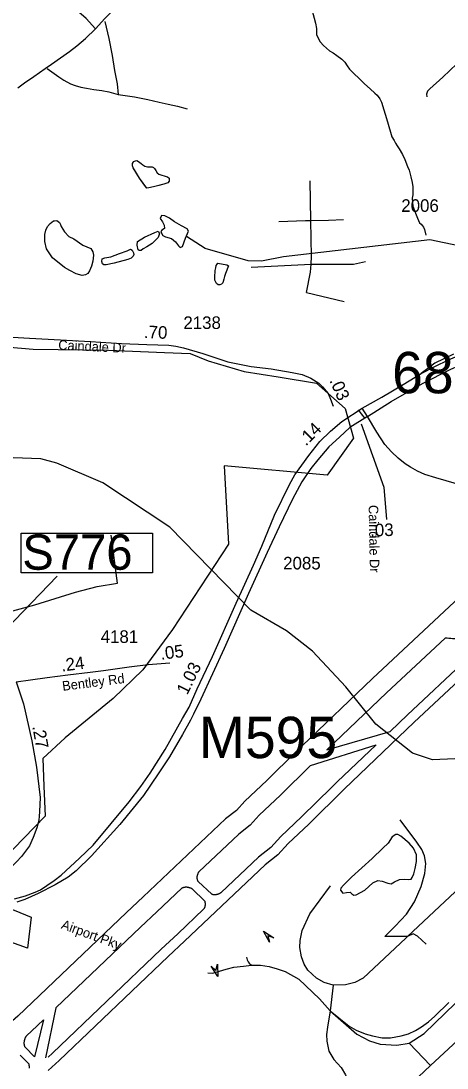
# Model space of a CAD drawing. Extents: x 1662474 to 1856135, y 779280 to 917889.
# Drawn here: x 1718298 to 1722521, y 857518 to 867907 of the extents above; entities that cross this region are included whole.
import ezdxf

# ---------------------------------------------------------------- set-up
doc = ezdxf.new("R2010")
doc.units = 0
for name, color, linetype in [('Exist Aviation Commercial or Municipal Perimeter Paved', 7, 'Continuous'), ('Exist Boundary Political City Limit New', 7, 'Continuous'), ('Exist Hydrographic Misc Water Feature', 7, 'Continuous'), ('Exist Hydrographic Pond Under 1500 Sq Ft', 7, 'Continuous'), ('Exist Road Non-System Type 51', 7, 'Continuous'), ('Exist Road Non-System Type 51 Label', 7, 'Continuous'), ('Exist Road Primary Interstate Ramp 1 Lane Attributed', 7, 'Continuous'), ('Exist Road Primary Interstate Structure Cantilever Sign Attributed CELL', 7, 'Continuous'), ('Exist Road Primary Interstate Structure Private Attributed CELL', 7, 'Continuous'), ('Exist Road Primary Interstate Structure Private Number Label', 7, 'Continuous'), ('Exist Road Secondary Mileage Hundredths English Label', 7, 'Continuous'), ('Exist Road Secondary Mileage Tenths English Label', 7, 'Continuous'), ('Exist Road Secondary Structure Ovrhead Sign Number Label', 7, 'Continuous'), ('Exist Road Secondary Structure Standard Bridge Number Label', 7, 'Continuous'), ('Exist Road Secondary Type 51 Attributed', 7, 'Continuous'), ('Exist Road Secondary Type 51 Divided Attributed', 7, 'Continuous'), ('Exist Road Secondary Type 51 Label', 7, 'Continuous'), ('Exist Road Secondary Type 51 Number Label', 7, 'Continuous'), ('Map Preparation Boundary City Limit Buffer Line', 7, 'Continuous')]:
    doc.layers.add(name, color=color, linetype=linetype)

msp = doc.modelspace()

# ---------------------------------------------------------------- linework, layer by layer
at = {"layer": 'Exist Aviation Commercial or Municipal Perimeter Paved'}
for p, q in [((1721331, 860675), (1721957, 860858)), ((1721169, 860518), (1721818, 860725)), ((1720191, 859243), (1720054, 859368)), ((1720117, 859178), (1719997, 859294)), ((1718645, 858115), (1718541, 857618)), ((1718520, 857996), (1718431, 857628)), ((1718431, 857628), (1718338, 857724)), ((1718375, 857558), (1718289, 857645))]:
    msp.add_line(p, q, dxfattribs=at)
for points in [[(1723002, 862524), (1721784, 861384), (1721084, 860715), (1721026, 860658)], [(1723134, 861825), (1722196, 860948), (1721502, 860285), (1721150, 859938), (1720946, 859746), (1720844, 859633), (1720718, 859535), (1719920, 858778), (1719756, 858625), (1718677, 857592), (1718566, 857492)], [(1722503, 861783), (1721922, 861239), (1721331, 860675)], [(1722614, 861775), (1722596, 861777), (1722577, 861778), (1722559, 861780), (1722540, 861781), (1722522, 861782), (1722503, 861783)], [(1722715, 861571), (1722128, 861021), (1721957, 860858)], [(1721818, 860725), (1721432, 860357), (1721378, 860303)], [(1721026, 860658), (1720734, 860370), (1720516, 860166), (1720434, 860074), (1720327, 859991), (1719509, 859215), (1719345, 859062), (1718267, 858031), (1718080, 857870)], [(1721169, 860518), (1720872, 860226), (1720659, 860026), (1720570, 859927), (1720457, 859839), (1720062, 859463)], [(1721378, 860303), (1721080, 860010), (1720874, 859816), (1720775, 859706), (1720653, 859611), (1720282, 859259)], [(1720054, 859368), (1720053, 859371), (1720052, 859373), (1720051, 859376), (1720050, 859379), (1720049, 859381), (1720048, 859384), (1720048, 859387), (1720047, 859390), (1720047, 859393), (1720046, 859395), (1720046, 859398), (1720046, 859401), (1720045, 859404), (1720045, 859407), (1720045, 859410), (1720045, 859412), (1720046, 859415), (1720046, 859418), (1720046, 859421), (1720047, 859424), (1720047, 859427), (1720048, 859429), (1720048, 859432), (1720049, 859435), (1720050, 859438), (1720051, 859440), (1720052, 859443), (1720053, 859446), (1720054, 859448), (1720055, 859451), (1720056, 859454), (1720057, 859456), (1720059, 859459), (1720060, 859461), (1720062, 859463)], [(1719892, 859302), (1719646, 859069), (1719482, 858916), (1718645, 858115)], [(1719997, 859294), (1719994, 859296), (1719992, 859297), (1719989, 859299), (1719986, 859300), (1719984, 859301), (1719981, 859302), (1719978, 859304), (1719975, 859304), (1719972, 859306), (1719969, 859306), (1719966, 859307), (1719963, 859308), (1719960, 859309), (1719957, 859309), (1719954, 859310), (1719951, 859310), (1719948, 859310), (1719945, 859311), (1719942, 859311), (1719939, 859311), (1719936, 859311), (1719933, 859311), (1719930, 859311), (1719927, 859311), (1719924, 859310), (1719921, 859310), (1719918, 859310), (1719915, 859309), (1719912, 859309), (1719909, 859308), (1719906, 859307), (1719903, 859306), (1719900, 859306), (1719898, 859304), (1719895, 859303), (1719892, 859302)], [(1720191, 859243), (1720194, 859242), (1720197, 859242), (1720200, 859241), (1720203, 859241), (1720206, 859240), (1720209, 859240), (1720212, 859240), (1720216, 859240), (1720219, 859240), (1720222, 859240), (1720225, 859240), (1720228, 859240), (1720231, 859241), (1720234, 859241), (1720237, 859241), (1720240, 859242), (1720243, 859243), (1720246, 859243), (1720249, 859244), (1720252, 859245), (1720255, 859246), (1720258, 859247), (1720261, 859248), (1720264, 859249), (1720266, 859250), (1720269, 859252), (1720272, 859253), (1720275, 859255), (1720277, 859256), (1720280, 859258), (1720282, 859259)], [(1720117, 859178), (1720118, 859175), (1720119, 859173), (1720120, 859170), (1720120, 859168), (1720121, 859165), (1720122, 859163), (1720122, 859160), (1720123, 859158), (1720123, 859155), (1720123, 859152), (1720124, 859150), (1720124, 859147), (1720124, 859144), (1720124, 859142), (1720124, 859139), (1720124, 859136), (1720123, 859134), (1720123, 859131), (1720123, 859129), (1720122, 859126), (1720121, 859123), (1720121, 859121), (1720120, 859118), (1720119, 859116), (1720119, 859113), (1720118, 859111), (1720117, 859108), (1720115, 859106), (1720114, 859104), (1720113, 859101), (1720112, 859099), (1720110, 859097), (1720109, 859095)], [(1720109, 859095), (1719852, 858850), (1719688, 858698), (1718609, 857666), (1718566, 857626)], [(1718520, 857996), (1718404, 857885), (1718356, 857841)], [(1718338, 857724), (1718337, 857727), (1718336, 857730), (1718336, 857733), (1718335, 857736), (1718334, 857739), (1718333, 857742), (1718333, 857745), (1718332, 857748), (1718332, 857751), (1718331, 857754), (1718331, 857758), (1718331, 857761), (1718331, 857764), (1718331, 857767), (1718331, 857770), (1718331, 857773), (1718331, 857776), (1718332, 857780), (1718332, 857783), (1718332, 857786), (1718333, 857789), (1718334, 857792), (1718334, 857795), (1718335, 857798), (1718336, 857801), (1718337, 857804), (1718338, 857807), (1718339, 857810), (1718340, 857813), (1718341, 857816), (1718343, 857819), (1718344, 857822), (1718345, 857825), (1718347, 857827), (1718348, 857830), (1718350, 857833), (1718352, 857835), (1718354, 857838), (1718356, 857841)], [(1718375, 857558), (1718376, 857554), (1718376, 857550), (1718377, 857547), (1718377, 857543), (1718378, 857539), (1718378, 857536), (1718378, 857532), (1718378, 857528), (1718378, 857524), (1718378, 857520), (1718378, 857517)]]:
    msp.add_lwpolyline(points, dxfattribs=at)
at = {"layer": 'Exist Boundary Political City Limit New'}
for points in [[(1717913, 864693), (1718418, 864650), (1719165, 864640), (1719722, 864619), (1719975, 864608), (1720154, 864535), (1720512, 864430), (1720848, 864377), (1721227, 864314), (1721511, 864062), (1721595, 863767), (1721332, 863399)], [(1721332, 863399), (1720312, 863494), (1720354, 862716), (1719801, 861869), (1719506, 861469), (1719212, 861185), (1718737, 860794), (1718514, 860588), (1718525, 860315), (1718538, 860018), (1717802, 859258), (1718399, 859016), (1718363, 858706), (1717938, 858860)]]:
    msp.add_lwpolyline(points, dxfattribs=at)
at = {"layer": 'Exist Hydrographic Misc Water Feature'}
for points in [[(1721159, 868107), (1721218, 867884), (1721226, 867834), (1721228, 867796), (1721227, 867770), (1721263, 867701), (1721297, 867663), (1721356, 867612), (1721394, 867590), (1721428, 867566), (1721477, 867529), (1721507, 867499), (1721533, 867461), (1721556, 867429), (1721584, 867400), (1721663, 867322), (1721703, 867285), (1721759, 867235), (1721806, 867192), (1721830, 867172), (1721856, 867136), (1721871, 867100), (1721930, 866907), (1721974, 866758), (1721996, 866720), (1722012, 866694), (1722027, 866668), (1722047, 866638), (1722079, 866581), (1722102, 866533), (1722131, 866463), (1722145, 866427), (1722163, 866361), (1722176, 866304), (1722182, 866262), (1722183, 866220), (1722183, 866182), (1722176, 866148), (1722178, 866106), (1722182, 866068), (1722215, 865982), (1722227, 865952), (1722238, 865926), (1722250, 865903), (1722266, 865891), (1722278, 865875), (1722288, 865861), (1722299, 865839), (1722311, 865783)], [(1719473, 866348), (1719424, 866430), (1719410, 866450), (1719405, 866469), (1719405, 866493), (1719409, 866504), (1719413, 866512), (1719423, 866516), (1719433, 866520), (1719445, 866522), (1719463, 866514), (1719489, 866494), (1719505, 866480), (1719527, 866467), (1719551, 866461), (1719575, 866461), (1719597, 866459), (1719611, 866453), (1719622, 866442), (1719636, 866422), (1719648, 866400), (1719666, 866388), (1719694, 866376), (1719718, 866372), (1719736, 866365), (1719752, 866359), (1719766, 866347), (1719767, 866329), (1719767, 866317), (1719753, 866301), (1719715, 866288), (1719663, 866274), (1719613, 866260), (1719565, 866251), (1719545, 866247), (1719523, 866279), (1719473, 866348)], [(1719473, 866348), (1719410, 866450), (1719405, 866469), (1719405, 866493), (1719409, 866504), (1719413, 866512), (1719423, 866516), (1719433, 866520), (1719445, 866522), (1719463, 866514), (1719489, 866494), (1719505, 866480), (1719527, 866467), (1719551, 866461), (1719575, 866461), (1719597, 866459), (1719611, 866453), (1719622, 866442), (1719636, 866422), (1719648, 866400), (1719666, 866388), (1719694, 866376), (1719718, 866372), (1719736, 866365), (1719752, 866359), (1719766, 866347), (1719767, 866329), (1719767, 866317), (1719753, 866301), (1719715, 866288), (1719613, 866260), (1719565, 866251), (1719545, 866247), (1719473, 866348)], [(1725668, 863861), (1725368, 863841), (1725101, 863849), (1724868, 863894), (1724628, 864020), (1724255, 864283), (1724065, 864478), (1723851, 864787), (1723380, 865135), (1723140, 865393), (1722776, 865646), (1722351, 865734), (1720900, 865566), (1720682, 865525), (1720549, 865528), (1720125, 865648), (1719940, 865770)], [(1722820, 860597), (1722378, 860577), (1722178, 860643), (1721814, 860929), (1721518, 861300), (1721188, 861654), (1720931, 861857), (1720575, 862061), (1719774, 862885), (1719111, 863325), (1718654, 863518), (1718496, 863564), (1717855, 863587), (1717697, 863679), (1717565, 863845), (1717525, 863981), (1717507, 864664), (1717434, 864974), (1717074, 865602)]]:
    msp.add_lwpolyline(points, dxfattribs=at)
at = {"layer": 'Exist Hydrographic Pond Under 1500 Sq Ft'}
for points in [[(1718731, 865461), (1718612, 865558), (1718550, 865646), (1718534, 865718), (1718534, 865789), (1718546, 865832), (1718560, 865868), (1718589, 865899), (1718622, 865923), (1718629, 865925), (1718655, 865927), (1718679, 865906), (1718691, 865889), (1718698, 865868), (1718729, 865815), (1718774, 865768), (1718822, 865744), (1718912, 865684), (1718989, 865649), (1719010, 865615), (1719017, 865582), (1719012, 865523), (1718996, 865473), (1718977, 865427), (1718960, 865401), (1718939, 865387), (1718905, 865382), (1718846, 865399), (1718784, 865432), (1718731, 865461)], [(1719731, 865764), (1719789, 865748), (1719829, 865716), (1719859, 865676), (1719877, 865658), (1719898, 865668), (1719930, 865753), (1719960, 865823), (1719946, 865844), (1719888, 865873), (1719819, 865913), (1719771, 865950), (1719723, 865974), (1719691, 865977), (1719678, 865947), (1719702, 865913), (1719718, 865881), (1719720, 865849), (1719696, 865833), (1719686, 865817), (1719691, 865801), (1719704, 865780), (1719731, 865764)], [(1719460, 865637), (1719449, 865684), (1719452, 865719), (1719521, 865761), (1719625, 865807), (1719657, 865820), (1719670, 865799), (1719657, 865759), (1719598, 865700), (1719545, 865666), (1719508, 865645), (1719489, 865629), (1719471, 865629), (1719460, 865637)], [(1719356, 865541), (1719223, 865504), (1719144, 865488), (1719120, 865488), (1719106, 865498), (1719101, 865520), (1719104, 865546), (1719128, 865557), (1719189, 865568), (1719274, 865599), (1719351, 865626), (1719385, 865642), (1719399, 865634), (1719415, 865607), (1719417, 865589), (1719409, 865573), (1719391, 865554), (1719356, 865541)], [(1720355, 865476), (1720326, 865400), (1720316, 865372), (1720308, 865344), (1720299, 865310), (1720287, 865294), (1720269, 865288), (1720253, 865288), (1720235, 865302), (1720219, 865334), (1720220, 865365), (1720222, 865430), (1720228, 865458), (1720234, 865480), (1720242, 865495), (1720250, 865504), (1720340, 865486), (1720355, 865476)], [(1722147, 859749), (1722065, 859820), (1722035, 859835), (1722013, 859835), (1721979, 859813), (1721938, 859749), (1721886, 859701), (1721778, 859597), (1721573, 859411), (1721495, 859332), (1721469, 859303), (1721465, 859284), (1721488, 859254), (1721525, 859258), (1721562, 859262), (1721577, 859247), (1721596, 859232), (1721622, 859236), (1721707, 859284), (1721786, 859355), (1721834, 859377), (1721879, 859373), (1721935, 859351), (1721968, 859347), (1722002, 859366), (1722050, 859388), (1722099, 859392), (1722143, 859388), (1722166, 859392), (1722177, 859407), (1722192, 859444), (1722207, 859496), (1722218, 859567), (1722218, 859634), (1722188, 859701), (1722147, 859749)]]:
    msp.add_lwpolyline(points, dxfattribs=at)
at = {"layer": 'Exist Road Non-System Type 51'}
for p, q in [((1721172, 865926), (1721164, 866322)), ((1720581, 865464), (1721175, 865494)), ((1721130, 865212), (1721503, 865125)), ((1721394, 858341), (1721362, 858085)), ((1722356, 857542), (1722713, 857872)), ((1722356, 857542), (1722146, 857763))]:
    msp.add_line(p, q, dxfattribs=at)
for points in [[(1719130, 867901), (1719168, 867732), (1719202, 867563), (1719226, 867417), (1719252, 867282), (1719263, 867178)], [(1723218, 867776), (1722817, 867550), (1722724, 867506), (1722694, 867501), (1722675, 867508), (1722655, 867503), (1722620, 867482), (1722481, 867348), (1722350, 867235), (1722327, 867211), (1722319, 867181), (1722321, 867156)], [(1718557, 867437), (1718675, 867352), (1718723, 867319), (1718788, 867282), (1718836, 867266), (1718890, 867251), (1718948, 867240), (1719021, 867227), (1719099, 867218), (1719169, 867205), (1719263, 867178)], [(1719263, 867178), (1719425, 867154), (1719556, 867128), (1719668, 867103), (1719758, 867082), (1719849, 867061), (1719947, 867036)], [(1720855, 865918), (1721120, 865928), (1721172, 865926)], [(1721172, 865926), (1721346, 865929), (1721495, 865937)], [(1721175, 865494), (1721177, 865570), (1721172, 865926)], [(1721130, 865212), (1721167, 865414), (1721175, 865494)], [(1721175, 865494), (1721594, 865494), (1721714, 865520)], [(1721640, 864050), (1721670, 864008), (1721706, 863964)], [(1717974, 861989), (1718436, 862115), (1718840, 862240), (1719054, 862297), (1719254, 862330), (1719193, 862806)], [(1723766, 860372), (1722866, 859514), (1722131, 858824)], [(1722131, 858824), (1721904, 858824), (1722006, 858924), (1722120, 859046), (1722200, 859166), (1722266, 859320), (1722300, 859449), (1722310, 859548), (1722297, 859623), (1722271, 859686), (1722221, 859760), (1722056, 859979)], [(1722146, 857763), (1722294, 857861), (1722915, 858461), (1724031, 859495)], [(1721394, 858341), (1721304, 858368), (1721227, 858409), (1721143, 858490), (1721105, 858548), (1721078, 858620), (1721063, 858714), (1721066, 858784), (1721085, 858884), (1721161, 859048), (1721365, 859324)], [(1722314, 858746), (1722228, 858827), (1722186, 858849), (1722131, 858824)], [(1722131, 858824), (1722113, 858808), (1721691, 858409), (1721606, 858367), (1721515, 858343), (1721394, 858341)], [(1720151, 858464), (1720201, 858460), (1720267, 858478), (1720331, 858498), (1720409, 858517), (1720505, 858530), (1720583, 858540)], [(1720535, 858617), (1720541, 858593), (1720550, 858570), (1720561, 858559), (1720583, 858540)], [(1720583, 858540), (1720671, 858537), (1720757, 858525), (1720838, 858503), (1720916, 858476), (1721051, 858399), (1721256, 858203), (1721362, 858085)], [(1721362, 858085), (1721552, 857934), (1721622, 857893), (1721711, 857857), (1721784, 857836), (1721879, 857819), (1721960, 857819), (1722067, 857836), (1722138, 857857), (1722209, 857891), (1722269, 857928), (1722338, 857976), (1722401, 858034), (1722538, 858168)], [(1721362, 858085), (1721335, 857924), (1721326, 857849), (1721330, 857783), (1721349, 857684), (1721399, 857602), (1721471, 857524), (1721514, 857451), (1721544, 857367), (1721555, 857266), (1721537, 857175)], [(1721362, 858085), (1721628, 857854), (1721752, 857788), (1721857, 857754), (1722023, 857746), (1722146, 857763)], [(1721537, 857175), (1721884, 857096), (1722356, 857542)]]:
    msp.add_lwpolyline(points, dxfattribs=at)
at = {"layer": 'Exist Road Primary Interstate Ramp 1 Lane Attributed'}
for p, q in [((1722587, 864602), (1722399, 864511)), ((1722399, 864511), (1722265, 864410)), ((1721733, 863981), (1721679, 864066))]:
    msp.add_line(p, q, dxfattribs=at)
msp.add_lwpolyline([(1722695, 863291), (1722410, 863373), (1722301, 863407), (1722228, 863441), (1722159, 863479), (1722106, 863514), (1722036, 863570), (1721971, 863632), (1721906, 863705), (1721827, 863826), (1721733, 863981)], dxfattribs=at)
at = {"layer": 'Exist Road Primary Interstate Structure Cantilever Sign Attributed CELL'}
msp.add_lwpolyline([(1720245, 858547), (1720248, 858425), (1720185, 858530), (1720231, 858484)], close=True, dxfattribs=at)
at = {"layer": 'Exist Road Primary Interstate Structure Private Attributed CELL'}
msp.add_lwpolyline([(1720760, 858767), (1720703, 858875), (1720806, 858809), (1720744, 858830)], close=True, dxfattribs=at)
at = {"layer": 'Exist Road Secondary Mileage Tenths English Label'}
msp.add_lwpolyline([(1721670, 863911), (1721896, 863281), (1721923, 862960)], dxfattribs=at)
at = {"layer": 'Exist Road Secondary Structure Ovrhead Sign Number Label'}
msp.add_line((1716242, 859907), (1718658, 862397), dxfattribs=at)
msp.add_lwpolyline([(1718299, 862826), (1719601, 862826), (1719601, 862431), (1718299, 862431)], close=True, dxfattribs=at)
at = {"layer": 'Exist Road Secondary Type 51 Attributed'}
for points in [[(1719037, 867830), (1719129, 867930), (1719240, 868040), (1719322, 868125), (1719370, 868181), (1719597, 868406)], [(1719037, 867830), (1718943, 867930), (1718873, 867996), (1718818, 868032), (1718763, 868050), (1718729, 868060), (1718676, 868068), (1718569, 868081), (1718489, 868091)], [(1718268, 867245), (1718333, 867293), (1718425, 867356), (1718537, 867434), (1718602, 867480), (1718780, 867605), (1718853, 867659), (1718939, 867733), (1719037, 867830)], [(1718042, 864780), (1718384, 864759), (1718690, 864742), (1718988, 864728), (1719296, 864706), (1719547, 864697), (1719764, 864689), (1719832, 864680), (1719910, 864663), (1720102, 864607), (1720347, 864524), (1720580, 864479), (1720778, 864456), (1720987, 864419), (1721085, 864400), (1721172, 864362), (1721249, 864313), (1721286, 864276), (1721342, 864211), (1721367, 864155), (1721392, 864085)], [(1718251, 861351), (1718392, 861368), (1718558, 861392), (1718762, 861419), (1718985, 861447), (1719117, 861463), (1719369, 861499), (1719560, 861522), (1719774, 861537)], [(1718251, 861351), (1718322, 861132), (1718406, 860766), (1718452, 860503), (1718487, 860201), (1718483, 860062), (1718480, 860012), (1718476, 859980), (1718466, 859936), (1718455, 859900), (1718418, 859804), (1718381, 859724), (1718303, 859616), (1718255, 859564), (1718191, 859502), (1718123, 859453), (1718001, 859377), (1717914, 859310), (1717805, 859192)]]:
    msp.add_lwpolyline(points, dxfattribs=at)
at = {"layer": 'Exist Road Secondary Type 51 Divided Attributed'}
for points in [[(1721679, 864066), (1721876, 864174), (1722087, 864300), (1722265, 864410), (1722399, 864477), (1722536, 864545), (1722716, 864620), (1722927, 864699), (1723049, 864735), (1723172, 864769), (1723312, 864806), (1723443, 864831), (1723591, 864854), (1723819, 864882), (1723901, 864885), (1724062, 864896)], [(1721733, 863981), (1721969, 864131), (1722279, 864309), (1722560, 864453), (1722635, 864486), (1722731, 864526), (1722909, 864596), (1722999, 864624), (1723133, 864663), (1723251, 864695), (1723357, 864717), (1723545, 864754), (1723672, 864771), (1723840, 864788), (1723985, 864797)], [(1718234, 859197), (1718343, 859226), (1718438, 859262), (1718490, 859286), (1718554, 859329), (1718627, 859378), (1718697, 859433), (1718877, 859599), (1719015, 859729), (1719372, 860158), (1719485, 860311), (1719578, 860442), (1719729, 860678), (1719899, 860987), (1719964, 861100), (1720046, 861279), (1720196, 861602), (1720431, 862130), (1720602, 862507), (1720685, 862697), (1720811, 863005), (1720959, 863308), (1721014, 863405), (1721082, 863500), (1721153, 863597), (1721261, 863734), (1721366, 863838), (1721479, 863932), (1721679, 864066)], [(1721733, 863981), (1721559, 863874), (1721455, 863779), (1721351, 863682), (1721241, 863552), (1721172, 863467), (1721083, 863335), (1720989, 863161), (1720859, 862887), (1720739, 862634), (1720555, 862227), (1720312, 861681), (1720081, 861179), (1720007, 861029), (1719980, 860970), (1719899, 860826), (1719770, 860605), (1719658, 860437), (1719512, 860221), (1719278, 859934), (1718998, 859622), (1718845, 859475), (1718767, 859413), (1718636, 859334), (1718470, 859249), (1718336, 859191), (1718256, 859164)]]:
    msp.add_lwpolyline(points, dxfattribs=at)
at = {"layer": 'Map Preparation Boundary City Limit Buffer Line'}
for points in [[(1717913, 864693), (1718418, 864650), (1719165, 864640), (1719722, 864619), (1719975, 864608), (1720154, 864535), (1720512, 864430), (1720848, 864377), (1721227, 864314), (1721511, 864062), (1721595, 863767), (1721332, 863399)], [(1721332, 863399), (1720312, 863494), (1720354, 862716), (1719801, 861869), (1719506, 861469), (1719212, 861185), (1718737, 860794), (1718514, 860588), (1718525, 860315), (1718538, 860018), (1717802, 859258), (1718399, 859016), (1718363, 858706), (1717938, 858860)]]:
    msp.add_lwpolyline(points, dxfattribs=at)

# ---------------------------------------------------------------- texts
at = {"layer": 'Exist Road Non-System Type 51 Label'}
for s, rotation, p in [('Caindale Dr', 271.1143, (1721744, 863104)), ('Bentley Rd', 7.2832, (1718713, 861260))]:
    msp.add_text(s, height=95, rotation=rotation, dxfattribs=at).set_placement(p)
at = {"layer": 'Exist Road Primary Interstate Structure Private Number Label'}
msp.add_text('M595', height=410.1, dxfattribs=at).set_placement((1720061, 860593))
at = {"layer": 'Exist Road Secondary Mileage Hundredths English Label'}
for s, rotation, p in [('.70', 357.8804, (1719515, 864761)), ('.03', 293.9625, (1721353, 864340)), ('.14', 45, (1721123, 863684)), ('.03', 1.4134, (1721761, 862792)), ('1.03', 63.7961, (1719946, 861213))]:
    msp.add_text(s, height=125, rotation=rotation, dxfattribs=at).set_placement(p)
at = {"layer": 'Exist Road Secondary Mileage Tenths English Label'}
for s, rotation, p in [('.05', 7.1794, (1719687, 861568)), ('.24', 7.1794, (1718703, 861451)), ('.27', 280.018, (1718410, 860907))]:
    msp.add_text(s, height=125, rotation=rotation, dxfattribs=at).set_placement(p)
at = {"layer": 'Exist Road Secondary Structure Ovrhead Sign Number Label'}
msp.add_text('S776', height=350, dxfattribs=at).set_placement((1718311, 862462))
at = {"layer": 'Exist Road Secondary Structure Standard Bridge Number Label'}
msp.add_text('682', height=410.1, dxfattribs=at).set_placement((1721977, 864213))
at = {"layer": 'Exist Road Secondary Type 51 Label'}
for s, rotation, p in [('Caindale Dr', 357.2985, (1718666, 864646)), ('Airport Pky', 339.8222, (1718689, 858904))]:
    msp.add_text(s, height=95, rotation=rotation, dxfattribs=at).set_placement(p)
at = {"layer": 'Exist Road Secondary Type 51 Number Label'}
for s, p in [('2006', (1722068, 866013)), ('2138', (1719908, 864851)), ('2085', (1720897, 862465)), ('4181', (1719088, 861736))]:
    msp.add_text(s, height=125, dxfattribs=at).set_placement(p)

doc.saveas('drawing.dxf')
